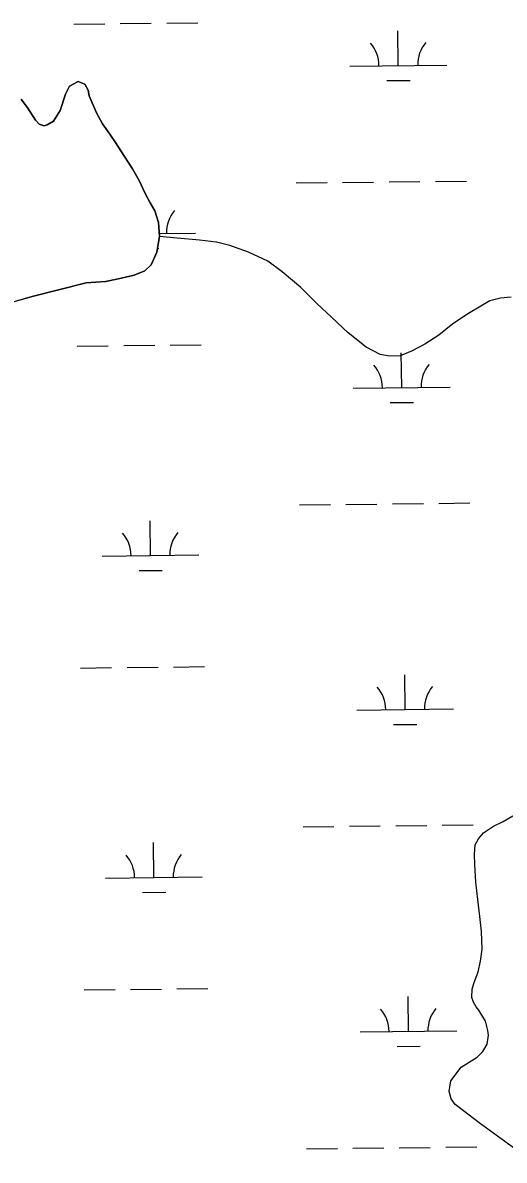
# Model space of a CAD drawing. Extents: x 3734862 to 3772949, y 391520 to 417239.
# Drawn here: x 3759648 to 3760146, y 410751 to 411926 of the extents above; entities that cross this region are included whole.
import ezdxf

# ---------------------------------------------------------------- set-up
doc = ezdxf.new("R2010")
doc.units = 0
doc.layers.add('V-TOPO-SHOR', color=7, linetype='Continuous')
doc.layers.add('V-WETL-SWMP', color=7, linetype='Continuous')

msp = doc.modelspace()

# ---------------------------------------------------------------- linework, layer by layer
at = {"layer": 'V-TOPO-SHOR'}
for points in [[(3759646.7, 411847.1), (3759653.6, 411837.9), (3759661.5, 411825.3), (3759665.3, 411821.1), (3759670.6, 411819.5), (3759673.6, 411820.5), (3759680, 411824.2), (3759687, 411835.4), (3759692.7, 411852.3), (3759696.5, 411860.6), (3759705.7, 411865.3), (3759712.4, 411862.5), (3759715.8, 411856.5), (3759716.9, 411850.6), (3759724.4, 411833), (3759730.6, 411821.5), (3759736.1, 411814.3), (3759743.6, 411803.3), (3759753.5, 411787.7), (3759761.9, 411775.1), (3759769, 411762.4), (3759774.9, 411749.6), (3759780.2, 411740), (3759784.8, 411731.5), (3759788.7, 411719.7), (3759789.7, 411705), (3759787, 411689), (3759781.2, 411675.7), (3759774.6, 411669.6), (3759763.4, 411665.2), (3759745.7, 411661.1), (3759733.9, 411658.6), (3759714, 411657.3)], [(3760153, 411642.3), (3760142, 411641.5), (3760131, 411638.8), (3760108.9, 411625.5), (3760092.9, 411615), (3760078.4, 411603.1), (3760064, 411593.8), (3760050, 411586.5), (3760038.3, 411582), (3760027.3, 411581.6), (3760017.8, 411583.2), (3760003.2, 411590.7), (3759984.8, 411605.5), (3759967.3, 411621.9), (3759952.8, 411635.5), (3759935.6, 411652.6), (3759916.5, 411668.8), (3759901.8, 411679.5), (3759881.6, 411689.1), (3759862.5, 411695.7), (3759848.6, 411699.2), (3759830.9, 411701.4), (3759807.8, 411703.5), (3759789.7, 411705)], [(3759714, 411657.3), (3759658, 411643.1), (3759641.7, 411638.4)], [(3760173.2, 410750.7), (3760138.9, 410775.5), (3760120.1, 410789.4), (3760104, 410801.7), (3760095.1, 410808.3), (3760091, 410814.2), (3760088.9, 410821.6), (3760090.9, 410832.6), (3760101.4, 410847), (3760118, 410857.2), (3760124, 410863.2), (3760128.2, 410870.6), (3760129.7, 410879.9), (3760129, 410884.6), (3760126.7, 410894.3), (3760119.7, 410905.8), (3760116.8, 410909.1), (3760114.3, 410914), (3760112.4, 410919), (3760112.8, 410927.4), (3760114.4, 410933.4), (3760119.1, 410945.4), (3760121.3, 410956.3), (3760123.3, 410968.9), (3760122.4, 410987), (3760120.7, 411002.7), (3760118.6, 411020.2), (3760116.7, 411037.9), (3760115.6, 411056.4), (3760115.1, 411066.5), (3760116.1, 411076.6), (3760119.4, 411082.8), (3760124.5, 411089), (3760135, 411095.8), (3760144.8, 411100.6), (3760154.9, 411106.6)]]:
    msp.add_lwpolyline(points, dxfattribs=at)
at = {"layer": 'V-WETL-SWMP'}
for p, q in [((3759701.2, 411924.6), (3759733.2, 411925)), ((3759749.2, 411925.1), (3759781.2, 411925.5)), ((3759797.2, 411925.7), (3759829.2, 411926)), ((3760036.5, 411881.8), (3760036.1, 411917.7)), ((3759986.5, 411881.2), (3760086.5, 411882.3)), ((3760024.7, 411866.2), (3760048.7, 411866.4)), ((3759930.9, 411760.6), (3759962.9, 411760.9)), ((3759978.9, 411761.1), (3760010.9, 411761.4)), ((3760026.9, 411761.6), (3760058.9, 411761.9)), ((3760074.9, 411762.1), (3760106.9, 411762.4)), ((3759789.4, 411708.3), (3759826.9, 411708.7)), ((3759787.6, 411692.9), (3759789, 411692.9)), ((3759704.7, 411592), (3759736.7, 411592.3)), ((3759752.7, 411592.5), (3759784.7, 411592.8)), ((3759800.7, 411593), (3759832.7, 411593.3)), ((3760040, 411549.1), (3760039.6, 411585.1)), ((3759990, 411548.6), (3760090, 411549.6)), ((3760028.2, 411533.5), (3760052.2, 411533.8)), ((3759934.4, 411427.9), (3759966.4, 411428.2)), ((3759982.4, 411428.4), (3760014.4, 411428.7)), ((3760030.4, 411428.9), (3760062.4, 411429.3)), ((3760078.4, 411429.4), (3760110.4, 411429.8)), ((3759780.4, 411375.5), (3759780, 411411.5)), ((3759730.4, 411375), (3759830.4, 411376.1)), ((3759768.6, 411360), (3759792.6, 411360.2)), ((3759708.2, 411259.3), (3759740.2, 411259.7)), ((3759756.2, 411259.8), (3759788.2, 411260.2)), ((3759804.2, 411260.3), (3759836.2, 411260.7)), ((3760043.5, 411216.4), (3760043.1, 411252.4)), ((3759993.5, 411215.9), (3760093.5, 411217)), ((3760031.7, 411200.9), (3760055.7, 411201.1)), ((3759938, 411095.2), (3759970, 411095.6)), ((3759986, 411095.8), (3760017.9, 411096.1)), ((3760033.9, 411096.3), (3760065.9, 411096.6)), ((3760081.9, 411096.8), (3760113.9, 411097.1)), ((3759783.9, 411042.9), (3759783.5, 411078.9)), ((3759733.9, 411042.3), (3759833.9, 411043.4)), ((3759772.1, 411027.3), (3759796.1, 411027.6)), ((3759711.7, 410926.7), (3759743.7, 410927)), ((3759759.7, 410927.2), (3759791.7, 410927.5)), ((3759807.7, 410927.7), (3759839.7, 410928)), ((3760047, 410883.8), (3760046.7, 410919.8)), ((3759997, 410883.3), (3760097, 410884.3)), ((3760035.2, 410868.2), (3760059.2, 410868.5)), ((3760037.5, 410763.6), (3760069.5, 410763.9)), ((3760085.5, 410764.1), (3760117.5, 410764.4)), ((3759941.5, 410762.6), (3759973.5, 410762.9)), ((3759989.5, 410763.1), (3760021.5, 410763.4))]:
    msp.add_line(p, q, dxfattribs=at)
for points in [[(3759714, 411657.3), (3759733.9, 411658.6), (3759745.7, 411661.1), (3759763.4, 411665.2), (3759774.6, 411669.6), (3759781.2, 411675.7), (3759787, 411689), (3759789.7, 411705), (3759788.7, 411719.7), (3759784.8, 411731.5), (3759780.2, 411740), (3759774.9, 411749.6), (3759769, 411762.4), (3759761.9, 411775.1), (3759753.5, 411787.7), (3759743.6, 411803.3), (3759736.1, 411814.3), (3759730.6, 411821.5), (3759724.4, 411833), (3759716.9, 411850.6), (3759715.8, 411856.5), (3759712.4, 411862.5), (3759705.7, 411865.3), (3759696.5, 411860.6), (3759692.7, 411852.3), (3759687, 411835.4), (3759680, 411824.2), (3759673.6, 411820.5), (3759670.6, 411819.5), (3759665.3, 411821.1), (3759661.5, 411825.3), (3759653.6, 411837.9), (3759646.7, 411847.1)], [(3759633.3, 411636.1), (3759658, 411643.1), (3759714, 411657.3)]]:
    msp.add_lwpolyline(points, dxfattribs=at)
for centre, start, end in [((3759981.3, 411881.6), 359.8334, 41.377), ((3760091.7, 411882.8), 139.8334, 181.377), ((3759832.1, 411709.2), 139.8334, 181.377), ((3759984.8, 411549), 359.8334, 41.377), ((3760095.2, 411550.2), 139.8334, 181.377), ((3759725.1, 411375.4), 359.8334, 41.377), ((3759835.6, 411376.6), 139.8334, 181.377), ((3759988.3, 411216.3), 359.8334, 41.377), ((3760098.8, 411217.5), 139.8334, 181.377), ((3759728.7, 411042.8), 359.8334, 41.377), ((3759839.1, 411043.9), 139.8334, 181.377), ((3759991.8, 410883.7), 359.8334, 41.377), ((3760102.3, 410884.8), 139.8334, 181.377)]:
    msp.add_arc(centre, 35.2, start, end, dxfattribs=at)

doc.saveas('drawing.dxf')
